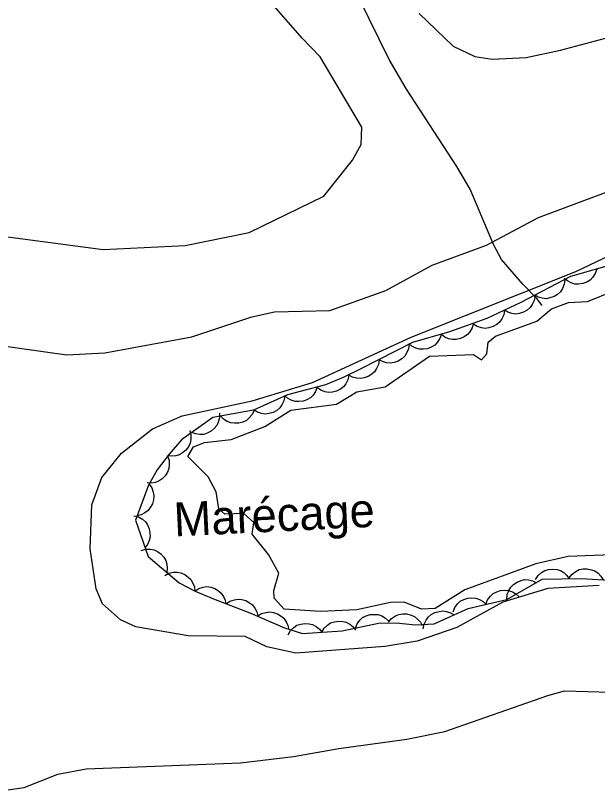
# Model space of a CAD drawing. Extents: x 336540 to 340074, y 5572036 to 5573747.
# Drawn here: x 336754.6 to 336806.2, y 5573295.7 to 5573364.5 of the extents above; entities that cross this region are included whole.
import ezdxf

# ---------------------------------------------------------------- set-up
doc = ezdxf.new("R2010")
doc.units = 0
for name, color, linetype in [('Niveau 2', 7, 'Continuous'), ('Niveau 22', 7, 'Continuous'), ('Niveau 4', 7, 'Continuous'), ('Niveau 44', 7, 'Continuous'), ('Niveau 7', 7, 'Continuous')]:
    doc.layers.add(name, color=color, linetype=linetype)

msp = doc.modelspace()

# ---------------------------------------------------------------- linework, layer by layer
at = {"layer": 'Niveau 2'}
for points in [[(336741.86, 5573337.21), (336748.01, 5573336.33), (336752.98, 5573335.24), (336759.12, 5573334.37), (336762.48, 5573334.55), (336770.21, 5573335.96), (336775.53, 5573337.75), (336777.53, 5573338.19), (336782.44, 5573338.29), (336787.42, 5573340.07), (336791.54, 5573342.31), (336796.34, 5573344.09), (336800.97, 5573346.54), (336812.43, 5573350.85), (336831.6, 5573359.47), (336834.94, 5573360.33), (336843.07, 5573363.29), (336847.2, 5573365.37), (336853.52, 5573367.75), (336858.52, 5573369)], [(336700.65, 5573332.09), (336705.3, 5573334.13), (336715, 5573336.68), (336721.13, 5573339.03), (336724.13, 5573340.03), (336729.05, 5573343), (336733.69, 5573344.76), (336739.23, 5573345.89), (336742.77, 5573346.07), (336746.68, 5573345.77), (336762.35, 5573343.7), (336769.61, 5573344.08), (336775.3, 5573345.22), (336781.92, 5573348.43), (336784.47, 5573351.62), (336785.23, 5573353.03), (336785.3, 5573354.56), (336781.59, 5573360.8), (336779.99, 5573362.44), (336776.93, 5573365.99)], [(336790.37, 5573364.65), (336793.4, 5573361.75), (336795.31, 5573360.82), (336796.85, 5573360.58), (336799.88, 5573360.74), (336802.9, 5573361.4), (336806.89, 5573362.45), (336812.18, 5573365.09)], [(336806.35, 5573313.9), (336801.8, 5573313.66), (336797.81, 5573312.43), (336793.7, 5573310.19), (336790.2, 5573308.98), (336787.34, 5573308.49), (336779.43, 5573307.92), (336776.85, 5573308.48), (336774.95, 5573309.38), (336769.87, 5573309.46), (336765.25, 5573310.25), (336763.87, 5573310.87), (336762.28, 5573312.29), (336761.71, 5573313.63), (336761.18, 5573317.16), (336761.33, 5573321.07), (336762.21, 5573323.49), (336763.96, 5573325.64), (336766.72, 5573327.8), (336769.36, 5573328.96), (336775.57, 5573330.29), (336780.9, 5573331.93), (336789.66, 5573335.94), (336804.26, 5573341.77), (336810.37, 5573344.65)], [(336753.48, 5573295.73), (336755.33, 5573296), (336758.33, 5573297.17), (336760.83, 5573297.64), (336774.52, 5573298.17), (336779.23, 5573298.74), (336783.24, 5573299.45), (336789.29, 5573300.29), (336792.64, 5573300.97), (336801.78, 5573304.15), (336803.28, 5573304.57), (336809.4, 5573304.38), (336812.09, 5573304.52), (336815.46, 5573305.19), (336819.43, 5573306.58), (336828.12, 5573311.77), (336831.08, 5573313.64), (336834.39, 5573315.34), (336845.9, 5573318.46), (336848.26, 5573318.58), (336851.51, 5573317.91), (336856.43, 5573318)]]:
    msp.add_lwpolyline(points, dxfattribs=at)
at = {"layer": 'Niveau 22'}
msp.add_lwpolyline([(336801.28, 5573338.74), (336800.8, 5573339.38), (336799.58, 5573340.63), (336797.69, 5573342.82), (336796.97, 5573344.16), (336794.9, 5573349.06), (336793.7, 5573351.08), (336789.25, 5573357.93), (336787.71, 5573360.57), (336785.05, 5573366.01), (336782.29, 5573371.23), (336780.74, 5573373.95), (336777.3, 5573379.42), (336770.48, 5573388.7), (336766.56, 5573393.55), (336762.7, 5573398.67), (336761.55, 5573399.87), (336757.94, 5573402.71), (336756.42, 5573404.01)], dxfattribs=at)
at = {"layer": 'Niveau 4'}
msp.add_lwpolyline([(336807.47, 5573316.64), (336803.58, 5573316.47), (336800.72, 5573315.84), (336794.41, 5573313.52), (336791.78, 5573311.88), (336790.57, 5573311.82), (336789.04, 5573312.44), (336787.84, 5573312.39), (336784.84, 5573311.76), (336781.62, 5573311.62), (336778.41, 5573311.82), (336777.52, 5573312.78), (336777.49, 5573313.47), (336777.93, 5573315.01), (336777.01, 5573316.66), (336775.57, 5573318.47), (336775.71, 5573319.5), (336774.83, 5573320.3), (336773.13, 5573320.23), (336772.6, 5573320.71), (336772.36, 5573322.22), (336771.64, 5573323.56), (336769.86, 5573325.35), (336770.34, 5573326.22), (336771.33, 5573326.6), (336773.68, 5573326.86), (336776.68, 5573328.02), (336778.98, 5573329.46), (336783.03, 5573329.98), (336784.84, 5573331.09), (336787.35, 5573331.54), (336791.3, 5573334.24), (336795.18, 5573334.41), (336795.89, 5573333.94), (336796.37, 5573334.46), (336796.48, 5573335.49), (336797.14, 5573336.02), (336800.81, 5573337.37), (336802.11, 5573338.45), (336803.61, 5573339.02), (336805.31, 5573339.09), (336807.63, 5573340.04)], dxfattribs=at)
at = {"layer": 'Niveau 44'}
for points in [[(336807.22, 5573342.29), (336803.81, 5573341.31), (336799.39, 5573339.02), (336796.38, 5573337.6), (336793.07, 5573336.42), (336789.78, 5573335.46), (336785.21, 5573333.12), (336783.63, 5573332.36), (336782.06, 5573331.72), (336778.69, 5573330.82), (336775.68, 5573329.45)], [(336806.13, 5573341.98), (336806, 5573341.58), (336805.77, 5573341.25), (336805.55, 5573341), (336805.24, 5573340.82), (336804.9, 5573340.69), (336804.52, 5573340.65), (336804.19, 5573340.65), (336803.86, 5573340.75), (336803.52, 5573340.92), (336803.25, 5573341.15)], [(336803.29, 5573341.04), (336803.24, 5573340.63), (336803.08, 5573340.25), (336802.91, 5573339.97), (336802.65, 5573339.73), (336802.34, 5573339.54), (336801.97, 5573339.42), (336801.65, 5573339.35), (336801.3, 5573339.39), (336800.94, 5573339.49), (336800.63, 5573339.66)], [(336800.65, 5573339.61), (336800.59, 5573339.2), (336800.41, 5573338.84), (336800.23, 5573338.56), (336799.96, 5573338.33), (336799.64, 5573338.15), (336799.27, 5573338.04), (336798.95, 5573337.99), (336798.6, 5573338.04), (336798.25, 5573338.15), (336797.94, 5573338.33)], [(336797.94, 5573338.33), (336797.87, 5573337.92), (336797.7, 5573337.56), (336797.51, 5573337.28), (336797.25, 5573337.05), (336796.93, 5573336.87), (336796.56, 5573336.76), (336796.24, 5573336.71), (336795.89, 5573336.76), (336795.53, 5573336.87), (336795.22, 5573337.05)], [(336795.18, 5573337.17), (336795.07, 5573336.77), (336794.86, 5573336.42), (336794.65, 5573336.16), (336794.36, 5573335.96), (336794.03, 5573335.81), (336793.65, 5573335.74), (336793.32, 5573335.72), (336792.98, 5573335.8), (336792.64, 5573335.95), (336792.35, 5573336.16)], [(336792.34, 5573336.21), (336792.21, 5573335.81), (336791.98, 5573335.47), (336791.75, 5573335.23), (336791.45, 5573335.05), (336791.11, 5573334.91), (336790.73, 5573334.87), (336790.4, 5573334.87), (336790.07, 5573334.97), (336789.73, 5573335.14), (336789.46, 5573335.37)], [(336789.48, 5573335.31), (336789.43, 5573334.89), (336789.26, 5573334.52), (336789.09, 5573334.24), (336788.83, 5573334), (336788.52, 5573333.81), (336788.15, 5573333.69), (336787.83, 5573333.63), (336787.48, 5573333.67), (336787.13, 5573333.77), (336786.81, 5573333.94)], [(336786.81, 5573333.94), (336786.76, 5573333.52), (336786.59, 5573333.15), (336786.42, 5573332.87), (336786.16, 5573332.64), (336785.85, 5573332.44), (336785.48, 5573332.32), (336785.16, 5573332.26), (336784.81, 5573332.3), (336784.45, 5573332.4), (336784.14, 5573332.57)], [(336784.14, 5573332.57), (336784.05, 5573332.16), (336783.86, 5573331.8), (336783.66, 5573331.54), (336783.38, 5573331.33), (336783.05, 5573331.16), (336782.68, 5573331.07), (336782.35, 5573331.04), (336782.01, 5573331.1), (336781.66, 5573331.24), (336781.36, 5573331.44)], [(336781.33, 5573331.53), (336781.19, 5573331.13), (336780.96, 5573330.8), (336780.73, 5573330.56), (336780.42, 5573330.39), (336780.07, 5573330.26), (336779.69, 5573330.23), (336779.37, 5573330.23), (336779.03, 5573330.34), (336778.7, 5573330.52), (336778.43, 5573330.75)], [(336778.45, 5573330.71), (336778.38, 5573330.3), (336778.2, 5573329.93), (336778.01, 5573329.66), (336777.74, 5573329.44), (336777.42, 5573329.26), (336777.05, 5573329.16), (336776.72, 5573329.11), (336776.38, 5573329.16), (336776.02, 5573329.28), (336775.72, 5573329.47)], [(336775.68, 5573329.45), (336772.07, 5573328.8), (336769.29, 5573326.83), (336768.18, 5573325.57), (336767.12, 5573324.17), (336766.37, 5573322.81), (336765.21, 5573319.71), (336766.34, 5573316.49), (336769.08, 5573314.14), (336770.5, 5573313.41), (336772.12, 5573312.72), (336775.36, 5573311.48), (336778.42, 5573310.17), (336780.02, 5573309.64), (336783.53, 5573309.88), (336786.77, 5573310.58), (336788.32, 5573310.6), (336790.06, 5573310.41), (336791.7, 5573310.5), (336794.72, 5573311.88), (336798.16, 5573312.68)], [(336775.72, 5573329.46), (336775.55, 5573329.08), (336775.29, 5573328.77), (336775.04, 5573328.55), (336774.72, 5573328.4), (336774.36, 5573328.3), (336773.98, 5573328.3), (336773.66, 5573328.33), (336773.33, 5573328.47), (336773.02, 5573328.67), (336772.77, 5573328.93)], [(336772.65, 5573329.21), (336772.66, 5573328.79), (336772.55, 5573328.4), (336772.42, 5573328.1), (336772.19, 5573327.83), (336771.91, 5573327.59), (336771.56, 5573327.42), (336771.26, 5573327.31), (336770.91, 5573327.3), (336770.54, 5573327.35), (336770.2, 5573327.48)], [(336770.03, 5573327.67), (336770.13, 5573327.26), (336770.12, 5573326.86), (336770.06, 5573326.53), (336769.9, 5573326.22), (336769.68, 5573325.92), (336769.38, 5573325.68), (336769.11, 5573325.5), (336768.77, 5573325.41), (336768.4, 5573325.37), (336768.04, 5573325.42)], [(336768.06, 5573325.41), (336768.19, 5573325.01), (336768.2, 5573324.6), (336768.17, 5573324.28), (336768.04, 5573323.95), (336767.84, 5573323.64), (336767.56, 5573323.38), (336767.3, 5573323.18), (336766.97, 5573323.06), (336766.61, 5573323), (336766.25, 5573323.02)], [(336798.16, 5573312.68), (336801.29, 5573314.46), (336804.77, 5573314.53), (336808.18, 5573314.34), (336809.78, 5573314.11), (336813.1, 5573313.47), (336816.61, 5573313.44), (336819.92, 5573313.27), (336821.58, 5573313.59), (336824.87, 5573314.75), (336827.65, 5573316.18), (336830.51, 5573318.41), (336833.32, 5573320.41), (336834.81, 5573320.9), (336838.13, 5573321.38), (336841.43, 5573321.73), (336844.7, 5573322.3), (336849.6, 5573324.04), (336851.28, 5573324.57), (336852.81, 5573324.91), (336856.12, 5573325.15)], [(336766.41, 5573322.91), (336766.65, 5573322.57), (336766.78, 5573322.18), (336766.84, 5573321.86), (336766.81, 5573321.51), (336766.71, 5573321.15), (336766.51, 5573320.82), (336766.32, 5573320.56), (336766.04, 5573320.35), (336765.71, 5573320.18), (336765.36, 5573320.1)], [(336765.07, 5573320.1), (336765.48, 5573319.99), (336765.82, 5573319.78), (336766.08, 5573319.57), (336766.28, 5573319.28), (336766.43, 5573318.94), (336766.49, 5573318.57), (336766.51, 5573318.24), (336766.43, 5573317.9), (336766.28, 5573317.56), (336766.07, 5573317.27)], [(336765.71, 5573317.03), (336766.12, 5573317.14), (336766.52, 5573317.13), (336766.85, 5573317.07), (336767.16, 5573316.92), (336767.46, 5573316.71), (336767.71, 5573316.41), (336767.89, 5573316.14), (336767.99, 5573315.8), (336768.03, 5573315.43), (336767.99, 5573315.08)], [(336767.8, 5573314.8), (336768.17, 5573315), (336768.57, 5573315.08), (336768.9, 5573315.1), (336769.24, 5573315.03), (336769.58, 5573314.89), (336769.89, 5573314.66), (336770.13, 5573314.44), (336770.3, 5573314.13), (336770.43, 5573313.78), (336770.47, 5573313.43)], [(336800.69, 5573314.45), (336800.92, 5573314.8), (336801.23, 5573315.06), (336801.51, 5573315.24), (336801.84, 5573315.34), (336802.21, 5573315.37), (336802.59, 5573315.32), (336802.91, 5573315.24), (336803.2, 5573315.05), (336803.48, 5573314.8), (336803.69, 5573314.51)], [(336803.69, 5573314.59), (336803.94, 5573314.92), (336804.27, 5573315.16), (336804.56, 5573315.32), (336804.91, 5573315.39), (336805.28, 5573315.4), (336805.65, 5573315.31), (336805.96, 5573315.21), (336806.24, 5573315), (336806.5, 5573314.73), (336806.69, 5573314.42)], [(336798.16, 5573312.68), (336798.19, 5573313.1), (336798.34, 5573313.48), (336798.5, 5573313.76), (336798.75, 5573314.01), (336799.06, 5573314.22), (336799.42, 5573314.35), (336799.73, 5573314.43), (336800.08, 5573314.41), (336800.44, 5573314.32), (336800.77, 5573314.16)], [(336770.47, 5573313.42), (336770.82, 5573313.65), (336771.21, 5573313.76), (336771.54, 5573313.81), (336771.89, 5573313.76), (336772.24, 5573313.64), (336772.56, 5573313.44), (336772.81, 5573313.23), (336773.01, 5573312.94), (336773.16, 5573312.6), (336773.23, 5573312.25)], [(336796.3, 5573312.25), (336796.45, 5573312.64), (336796.7, 5573312.96), (336796.94, 5573313.19), (336797.25, 5573313.36), (336797.6, 5573313.47), (336797.98, 5573313.49), (336798.31, 5573313.48), (336798.64, 5573313.36), (336798.96, 5573313.17), (336799.23, 5573312.93)], [(336773.25, 5573312.29), (336773.59, 5573312.53), (336773.98, 5573312.65), (336774.3, 5573312.71), (336774.65, 5573312.68), (336775, 5573312.58), (336775.33, 5573312.38), (336775.6, 5573312.19), (336775.8, 5573311.9), (336775.97, 5573311.57), (336776.05, 5573311.22)], [(336793.38, 5573311.57), (336793.53, 5573311.96), (336793.78, 5573312.28), (336794.02, 5573312.51), (336794.33, 5573312.68), (336794.68, 5573312.79), (336795.06, 5573312.81), (336795.39, 5573312.8), (336795.72, 5573312.68), (336796.04, 5573312.49), (336796.3, 5573312.25)], [(336776.04, 5573311.19), (336776.39, 5573311.42), (336776.78, 5573311.53), (336777.11, 5573311.57), (336777.45, 5573311.52), (336777.81, 5573311.41), (336778.13, 5573311.2), (336778.38, 5573311), (336778.58, 5573310.7), (336778.73, 5573310.36), (336778.8, 5573310.01)], [(336790.74, 5573310.06), (336790.81, 5573310.47), (336790.99, 5573310.84), (336791.18, 5573311.11), (336791.45, 5573311.34), (336791.77, 5573311.52), (336792.14, 5573311.62), (336792.46, 5573311.67), (336792.81, 5573311.61), (336793.16, 5573311.5), (336793.47, 5573311.31)], [(336784.71, 5573310.13), (336784.86, 5573310.52), (336785.12, 5573310.84), (336785.36, 5573311.07), (336785.67, 5573311.23), (336786.02, 5573311.34), (336786.41, 5573311.35), (336786.73, 5573311.33), (336787.06, 5573311.21), (336787.38, 5573311.02), (336787.64, 5573310.77)], [(336787.66, 5573310.67), (336787.93, 5573310.99), (336788.28, 5573311.21), (336788.57, 5573311.35), (336788.92, 5573311.4), (336789.29, 5573311.4), (336789.66, 5573311.29), (336789.96, 5573311.17), (336790.23, 5573310.94), (336790.48, 5573310.66), (336790.65, 5573310.35)], [(336778.75, 5573309.55), (336778.96, 5573309.91), (336779.25, 5573310.19), (336779.52, 5573310.38), (336779.86, 5573310.49), (336780.22, 5573310.55), (336780.6, 5573310.51), (336780.92, 5573310.45), (336781.23, 5573310.27), (336781.52, 5573310.04), (336781.74, 5573309.76)], [(336781.74, 5573309.76), (336781.95, 5573310.12), (336782.25, 5573310.4), (336782.52, 5573310.59), (336782.85, 5573310.7), (336783.21, 5573310.76), (336783.6, 5573310.72), (336783.91, 5573310.65), (336784.22, 5573310.48), (336784.51, 5573310.25), (336784.73, 5573309.96)]]:
    msp.add_lwpolyline(points, dxfattribs=at)

# ---------------------------------------------------------------- texts
at = {"layer": 'Niveau 7'}
msp.add_text('Marécage', height=3, rotation=2.77808, dxfattribs=at).set_placement((336768.67, 5573318.26))

doc.saveas('drawing.dxf')
